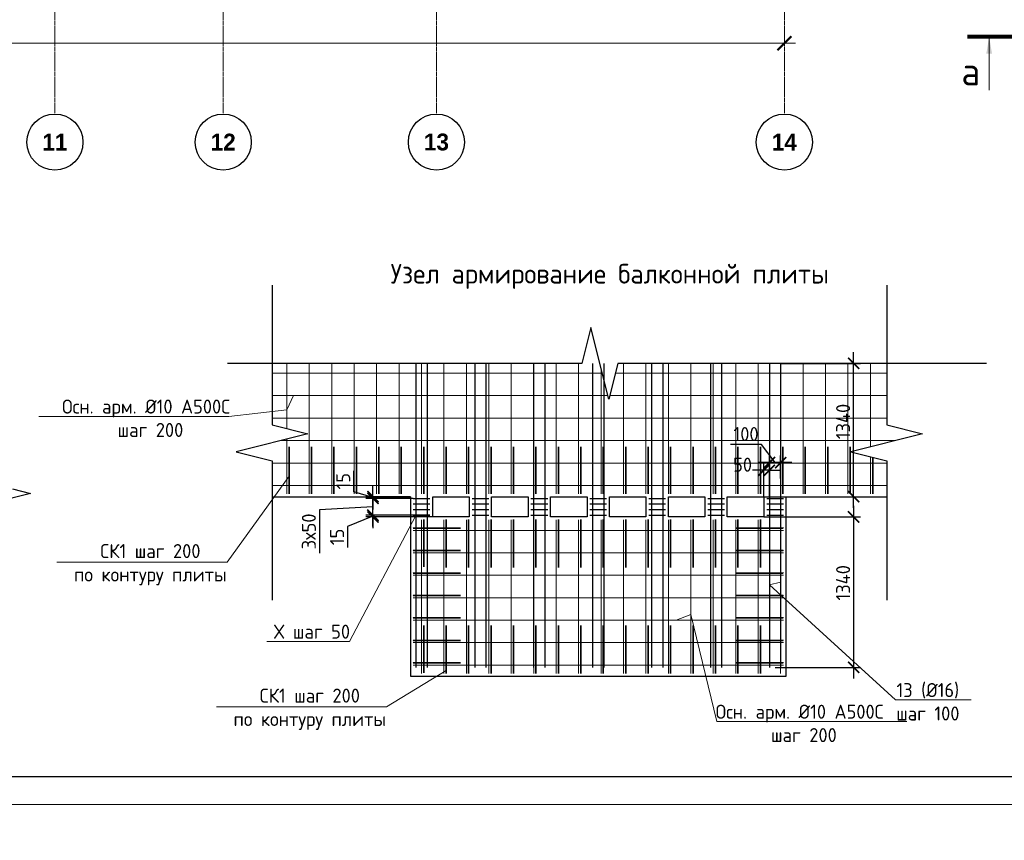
# Model space of a CAD drawing. Header units: millimetres. Extents: x -5898314 to 1055204, y -720802 to 1562611.
# Tile 318 of 362: x 139156 to 156702, y -63169 to -48552. Entities that reach past the tile are written whole.
import ezdxf
from ezdxf import colors
from ezdxf.entities.mleader import LeaderData, LeaderLine
from ezdxf.math import Vec2, Vec3

# ---------------------------------------------------------------- set-up
doc = ezdxf.new("R2010")
doc.units = ezdxf.units.MM
doc.linetypes.add('______5', pattern=[1100, 800, -100, 100, -100])
doc.linetypes.add('осевая', pattern=[50.8, 31.75, -6.35, 6.35, -6.35])
for name, color, linetype, lineweight in [('RAZMER', 100, 'Continuous', 15), ('Оси', 40, '______5', 18), ('Перекрытие ж_бетон', 1, 'Continuous', 30), ('подоснова', 151, 'Continuous', 5), ('поз.', 2, 'Continuous', 25), ('РАЗМЕРЫ', 1, 'Continuous', 9), ('ТОНКИЕ', 7, 'Continuous', 9), ('Узлы', 7, 'Continuous', 0)]:
    doc.layers.add(name, color=color, linetype=linetype, lineweight=lineweight)
doc.layers.add('ТОЛСТЫЕ_ОСНОВНЫЕ', color=6, linetype='Continuous')
doc.styles.add('Century Gothic', font='GOTHIC.TTF')
doc.styles.add('GOST-2.304_Type-B', font='GOST_Common.ttf')
doc.dimstyles.new('СПДС', dxfattribs={"dimscale": 100, "dimtxt": 2.5, "dimasz": 2, "dimexe": 1.25, "dimexo": 0, "dimtad": 1, "dimdec": 0, "dimrnd": 5, "dimtxsty": 'GOST-2.304_Type-B', "dimblk": 'ARCHTICK', "dimcen": 2.5, "dimdle": 2, "dimclrd": 1, "dimclre": 1, "dimclrt": 1, "dimadec": 0, "dimazin": 2, "dimtfac": 0.75, "dimtdec": 0, "dimtmove": 1, "dimatfit": 3, "dimfxl": 1, "dimtfillclr": 256, "dimtolj": 1, "dimarcsym": 1})

# ---------------------------------------------------------------- blocks, each defined once
blk = doc.blocks.new('*U1581')
at = {"layer": 'ТОЛСТЫЕ_ОСНОВНЫЕ', "color": 6}
blk.add_lwpolyline([(20, 5), (886, 5), (886, 415), (20, 415)], close=True, dxfattribs=at)
at = {"layer": 'ТОНКИЕ'}
blk.add_lwpolyline([(0, 0), (891, 0), (891, 420), (0, 420)], close=True, dxfattribs=at)
blk = doc.blocks.new('основная сетка узел плиты')
at = {"layer": 'поз.', "linetype": 'Continuous', "elevation": 200}
blk.add_lwpolyline([(52344, -176314), (45774, -176314)], dxfattribs=at)
at = {"layer": 'РАЗМЕРЫ', "color": 9, "true_color": 0xc7c8ca, "elevation": 200}
for points in [[(39875, -176314), (39875, -177473)], [(40275, -176314), (40275, -178639)], [(40675, -176314), (40675, -178639)], [(41075, -176314), (41075, -178639)], [(41475, -176314), (41475, -178639)], [(41875, -176314), (41875, -178639)], [(42275, -176314), (42275, -178639)], [(42675, -176314), (42675, -178639)], [(43075, -176314), (43075, -178639)], [(43475, -176314), (43475, -178639)], [(43875, -176314), (43875, -178639)], [(44275, -176314), (44275, -178639)], [(44675, -176314), (44675, -178639)], [(45075, -176314), (45075, -178639)], [(45875, -176314), (45875, -178639)], [(46275, -176314), (46275, -178639)], [(46675, -176314), (46675, -178639)], [(47075, -176314), (47075, -178639)], [(47475, -176314), (47475, -178639)], [(47875, -176314), (47875, -178639)], [(48275, -176314), (48275, -178639)], [(48675, -176314), (48675, -178639)], [(49075, -176314), (49075, -178639)], [(49475, -176314), (49475, -178639)], [(49875, -176314), (49875, -178639)], [(50275, -176314), (50275, -177800)], [(39611, -176489), (45498, -176489)], [(45475, -176400), (45475, -178639)], [(45730, -176489), (50566, -176489)], [(39611, -176889), (45598, -176889)], [(45630, -176889), (50566, -176889)], [(39611, -177289), (50566, -177289)], [(39765, -177689), (50720, -177689)], [(39875, -177661), (39875, -178639)], [(39611, -178089), (50566, -178089)], [(50275, -177975), (50275, -178639)], [(39611, -178489), (50566, -178489)], [(42275, -179099), (42275, -181839)], [(42675, -179099), (42675, -181839)], [(43075, -179099), (43075, -181839)], [(43475, -179099), (43475, -181839)], [(43875, -179099), (43875, -181839)], [(44275, -179099), (44275, -181839)], [(44675, -179099), (44675, -181839)], [(45075, -179099), (45075, -181839)], [(45475, -179099), (45475, -181839)], [(45875, -179099), (45875, -181839)], [(46275, -179099), (46275, -181839)], [(46675, -179099), (46675, -181839)], [(47075, -179099), (47075, -181839)], [(47475, -179099), (47475, -181839)], [(47875, -179099), (47875, -181839)], [(48275, -179099), (48275, -181839)], [(48675, -179099), (48675, -181839)], [(42126, -179289), (48725, -179289)], [(42126, -179689), (48725, -179689)], [(42126, -180089), (48725, -180089)], [(42126, -180489), (48725, -180489)], [(42126, -180889), (48725, -180889)], [(42126, -181289), (48725, -181289)], [(42126, -181689), (48725, -181689)]]:
    blk.add_lwpolyline(points, dxfattribs=at)
at = {"layer": 'РАЗМЕРЫ', "color": 252, "lineweight": 35, "true_color": 0x939598, "elevation": 200}
for points in [[(39915, -178639), (39915, -178639), (39915, -177799)], [(40315, -178639), (40315, -178639), (40315, -177799)], [(40715, -178639), (40715, -178639), (40715, -177799)], [(41115, -178639), (41115, -178639), (41115, -177799)], [(41515, -178639), (41515, -178639), (41515, -177799)], [(41915, -178639), (41915, -178639), (41915, -177799)], [(42315, -178639), (42315, -178639), (42315, -177799)], [(42715, -178639), (42715, -178639), (42715, -177799)], [(43115, -178639), (43115, -178639), (43115, -177799)], [(43515, -178639), (43515, -178639), (43515, -177799)], [(43915, -178639), (43915, -178639), (43915, -177799)], [(44315, -178639), (44315, -178639), (44315, -177799)], [(44715, -178639), (44715, -178639), (44715, -177799)], [(45115, -178639), (45115, -178639), (45115, -177799)], [(45515, -178639), (45515, -178639), (45515, -177799)], [(45915, -178639), (45915, -178639), (45915, -177799)], [(46315, -178639), (46315, -178639), (46315, -177799)], [(46715, -178639), (46715, -178639), (46715, -177799)], [(47115, -178639), (47115, -178639), (47115, -177799)], [(47515, -178639), (47515, -178639), (47515, -177799)], [(47915, -178639), (47915, -178639), (47915, -177799)], [(48315, -178639), (48315, -178639), (48315, -177799)], [(48715, -178639), (48715, -178639), (48715, -177799)], [(49115, -178639), (49115, -178639), (49115, -177799)], [(49515, -178639), (49515, -178639), (49515, -177799)], [(49915, -178639), (49915, -178639), (49915, -177799)], [(50315, -178639), (50315, -178639), (50315, -177985)], [(42315, -179937), (42315, -179937), (42315, -179097)], [(42715, -179951), (42715, -179951), (42715, -179097)], [(43115, -179951), (43115, -179951), (43115, -179097)], [(43515, -179951), (43515, -179951), (43515, -179097)], [(43915, -179951), (43915, -179951), (43915, -179097)], [(44315, -179951), (44315, -179951), (44315, -179097)], [(44715, -179951), (44715, -179951), (44715, -179097)], [(45115, -179951), (45115, -179951), (45115, -179097)], [(45515, -179951), (45515, -179951), (45515, -179097)], [(45915, -179951), (45915, -179951), (45915, -179097)], [(46315, -179951), (46315, -179951), (46315, -179097)], [(46715, -179951), (46715, -179951), (46715, -179097)], [(47115, -179951), (47115, -179951), (47115, -179097)], [(47515, -179951), (47515, -179951), (47515, -179097)], [(47915, -179951), (47915, -179951), (47915, -179097)], [(48315, -179951), (48315, -179951), (48315, -179097)], [(42128, -179249), (42128, -179249), (42968, -179249)], [(48723, -179249), (48723, -179249), (47883, -179249)], [(42128, -179649), (42128, -179649), (42968, -179649)], [(48723, -179649), (48723, -179649), (47883, -179649)], [(42128, -180049), (42128, -180049), (42968, -180049)], [(48723, -180049), (48723, -180049), (47883, -180049)], [(42128, -180449), (42128, -180449), (42968, -180449)], [(48723, -180449), (48723, -180449), (47883, -180449)], [(42128, -180849), (42128, -180849), (42968, -180849)], [(48723, -180849), (48723, -180849), (47883, -180849)], [(42315, -181824), (42315, -181824), (42315, -180984)], [(42715, -181839), (42715, -181839), (42715, -180984)], [(43115, -181839), (43115, -181839), (43115, -180984)], [(43515, -181839), (43515, -181839), (43515, -180984)], [(43915, -181839), (43915, -181839), (43915, -180984)], [(44315, -181839), (44315, -181839), (44315, -180984)], [(44715, -181839), (44715, -181839), (44715, -180984)], [(45115, -181839), (45115, -181839), (45115, -180984)], [(45515, -181839), (45515, -181839), (45515, -180984)], [(45915, -181839), (45915, -181839), (45915, -180984)], [(46315, -181839), (46315, -181839), (46315, -180984)], [(46715, -181839), (46715, -181839), (46715, -180984)], [(47115, -181839), (47115, -181839), (47115, -180984)], [(47515, -181839), (47515, -181839), (47515, -180984)], [(47915, -181839), (47915, -181839), (47915, -180984)], [(48315, -181839), (48315, -181839), (48315, -180984)], [(42128, -181249), (42128, -181249), (42968, -181249)], [(48723, -181249), (48723, -181249), (47883, -181249)], [(42128, -181649), (42128, -181649), (42968, -181649)], [(48723, -181649), (48723, -181649), (47883, -181649)]]:
    blk.add_lwpolyline(points, dxfattribs=at)
blk = doc.blocks.new('_ArchTick')
at = {"color": 0, "linetype": 'ByBlock', "const_width": 0.15}
blk.add_lwpolyline([(-0.5, -0.5), (0.5, 0.5)], dxfattribs=at)
blk = doc.blocks.new('*D643')
at = {"layer": 'DEFPOINTS', "color": 0, "lineweight": 0, "transparency": 16777216}
for p in [(152516, -56442), (152516, -56724, 0), (152716, -56724, 0)]:
    blk.add_point(p, dxfattribs=at)
at = {"layer": 'РАЗМЕРЫ', "color": 1, "lineweight": -2, "transparency": 16777216}
for p, q in [((152375, -56121), (151825, -56121)), ((152616, -56442), (152375, -56121)), ((152516, -56724), (152516, -56317)), ((152716, -56724), (152716, -56317)), ((152916, -56442), (152316, -56442))]:
    blk.add_line(p, q, dxfattribs=at)
at = {"layer": 'РАЗМЕРЫ', "color": 1, "lineweight": -2, "transparency": 16777216, "xscale": 200, "yscale": 200, "zscale": 200, "rotation": 180}
blk.add_blockref('_ArchTick', (152516, -56442), dxfattribs=at)
at = {"layer": 'РАЗМЕРЫ', "color": 1, "lineweight": -2, "transparency": 16777216, "xscale": 200, "yscale": 200, "zscale": 200}
blk.add_blockref('_ArchTick', (152716, -56442), dxfattribs=at)
at = {"layer": 'РАЗМЕРЫ', "color": 1, "lineweight": 0, "transparency": 16777216, "insert": (152100, -55933), "char_height": 250, "attachment_point": 5, "style": 'GOST-2.304_Type-B'}
blk.add_mtext('\\A1;100', dxfattribs=at)
blk = doc.blocks.new('*D614')
at = {"layer": 'DEFPOINTS', "color": 0, "lineweight": 0, "transparency": 16777216}
for p in [(152717, -54674, 0), (154016, -54674), (152416, -57049, 0)]:
    blk.add_point(p, dxfattribs=at)
at = {"layer": 'РАЗМЕРЫ', "color": 1, "lineweight": -2, "transparency": 16777216}
for p, q in [((154016, -57249), (154016, -54474)), ((152717, -54674), (154141, -54674)), ((152416, -57049), (154141, -57049))]:
    blk.add_line(p, q, dxfattribs=at)
at = {"layer": 'РАЗМЕРЫ', "color": 1, "lineweight": -2, "transparency": 16777216, "xscale": 200, "yscale": 200, "zscale": 200}
for p, rotation in [((154016, -54674), 90), ((154016, -57049), 270)]:
    blk.add_blockref('_ArchTick', p, dxfattribs=dict(at, rotation=rotation))
at = {"layer": 'РАЗМЕРЫ', "color": 1, "lineweight": 0, "transparency": 16777216, "insert": (153829, -55709), "char_height": 250, "attachment_point": 5, "rotation": 90, "style": 'GOST-2.304_Type-B'}
blk.add_mtext('\\A1;1340', dxfattribs=at)
blk = doc.blocks.new('*D615')
at = {"layer": 'DEFPOINTS', "color": 0, "lineweight": 0, "transparency": 16777216}
for p in [(152416, -56579), (152416, -57049, 0), (152516, -57049, 0)]:
    blk.add_point(p, dxfattribs=at)
at = {"layer": 'РАЗМЕРЫ', "color": 1, "lineweight": -2, "transparency": 16777216}
for p, q in [((152416, -57049), (152416, -56454)), ((152516, -57049), (152516, -56454)), ((152416, -56579), (152216, -56579)), ((152516, -56579), (152416, -56579)), ((152516, -56579), (152716, -56579))]:
    blk.add_line(p, q, dxfattribs=at)
at = {"layer": 'РАЗМЕРЫ', "color": 1, "lineweight": -2, "transparency": 16777216, "xscale": 200, "yscale": 200, "zscale": 200}
blk.add_blockref('_ArchTick', (152416, -56579), dxfattribs=at)
at = {"layer": 'РАЗМЕРЫ', "color": 1, "lineweight": -2, "transparency": 16777216, "xscale": 200, "yscale": 200, "zscale": 200, "rotation": 180}
blk.add_blockref('_ArchTick', (152516, -56579), dxfattribs=at)
at = {"layer": 'РАЗМЕРЫ', "color": 1, "lineweight": 0, "transparency": 16777216, "insert": (152038, -56479), "char_height": 250, "attachment_point": 5, "style": 'GOST-2.304_Type-B'}
blk.add_mtext('\\A1;50', dxfattribs=at)
blk = doc.blocks.new('*D616')
at = {"layer": 'DEFPOINTS', "color": 0, "lineweight": 0, "transparency": 16777216}
for p in [(152416, -57409, 0), (152616, -60089, 0), (154016, -60089)]:
    blk.add_point(p, dxfattribs=at)
at = {"layer": 'РАЗМЕРЫ', "color": 1, "lineweight": -2, "transparency": 16777216}
for p, q in [((154016, -57209), (154016, -60289)), ((152416, -57409), (154141, -57409)), ((152616, -60089), (154141, -60089))]:
    blk.add_line(p, q, dxfattribs=at)
at = {"layer": 'РАЗМЕРЫ', "color": 1, "lineweight": -2, "transparency": 16777216, "xscale": 200, "yscale": 200, "zscale": 200}
for p, rotation in [((154016, -57409), 90), ((154016, -60089), 270)]:
    blk.add_blockref('_ArchTick', p, dxfattribs=dict(at, rotation=rotation))
at = {"layer": 'РАЗМЕРЫ', "color": 1, "lineweight": 0, "transparency": 16777216, "insert": (153829, -58582), "char_height": 250, "attachment_point": 5, "rotation": 90, "style": 'GOST-2.304_Type-B'}
blk.add_mtext('\\A1;1340', dxfattribs=at)
blk = doc.blocks.new('_None')
blk = doc.blocks.new('*D644')
at = {"layer": 'DEFPOINTS', "color": 0, "lineweight": 0, "transparency": 16777216}
for p in [(145452, -57379), (146466, -57379, 0), (146516, -57409, 0)]:
    blk.add_point(p, dxfattribs=at)
at = {"layer": 'РАЗМЕРЫ', "color": 1, "lineweight": -2, "transparency": 16777216}
for p, q in [((145452, -57379), (145452, -57179)), ((145452, -57394), (145000, -57577)), ((146466, -57379), (145327, -57379)), ((146516, -57409), (145327, -57409)), ((145452, -57409), (145452, -57379)), ((145452, -57409), (145452, -57379)), ((145452, -57409), (145452, -57609)), ((145000, -57577), (145000, -57952))]:
    blk.add_line(p, q, dxfattribs=at)
at = {"layer": 'РАЗМЕРЫ', "color": 1, "lineweight": -2, "transparency": 16777216, "xscale": 200, "yscale": 200, "zscale": 200}
for p, rotation in [((145452, -57379), 270), ((145452, -57409), 90)]:
    blk.add_blockref('_ArchTick', p, dxfattribs=dict(at, rotation=rotation))
at = {"layer": 'РАЗМЕРЫ', "color": 1, "lineweight": 0, "transparency": 16777216, "insert": (144812, -57765), "char_height": 250, "attachment_point": 5, "rotation": 90, "style": 'GOST-2.304_Type-B'}
blk.add_mtext('\\A1;15', dxfattribs=at)
blk = doc.blocks.new('*D645')
at = {"layer": 'DEFPOINTS', "color": 0, "lineweight": 0, "transparency": 16777216}
for p in [(145452, -57079), (146168, -57079, 0), (146466, -57379, 0)]:
    blk.add_point(p, dxfattribs=at)
at = {"layer": 'РАЗМЕРЫ', "color": 1, "lineweight": -2, "transparency": 16777216}
for p, q in [((145452, -57579), (145452, -56879)), ((146168, -57079), (145327, -57079)), ((145452, -57229), (144497, -57280)), ((144497, -57280), (144497, -58055)), ((146466, -57379), (145327, -57379))]:
    blk.add_line(p, q, dxfattribs=at)
at = {"layer": 'РАЗМЕРЫ', "color": 1, "lineweight": -2, "transparency": 16777216, "xscale": 200, "yscale": 200, "zscale": 200}
for p, rotation in [((145452, -57079), 90), ((145452, -57379), 270)]:
    blk.add_blockref('_ArchTick', p, dxfattribs=dict(at, rotation=rotation))
at = {"layer": 'РАЗМЕРЫ', "color": 1, "lineweight": 0, "transparency": 16777216, "insert": (144309, -57667), "char_height": 250, "attachment_point": 5, "rotation": 90, "style": 'GOST-2.304_Type-B'}
blk.add_mtext('\\A1;3х50', dxfattribs=at)
blk = doc.blocks.new('*D642')
at = {"layer": 'DEFPOINTS', "color": 0, "lineweight": 0, "transparency": 16777216}
for p in [(145452, -57049), (146118, -57049), (146168, -57079, 0)]:
    blk.add_point(p, dxfattribs=at)
at = {"layer": 'РАЗМЕРЫ', "color": 1, "lineweight": -2, "transparency": 16777216}
for p, q in [((145109, -56961), (145109, -56586)), ((145452, -57064), (145109, -56961)), ((145452, -57049), (145452, -56849)), ((146118, -57049), (145327, -57049)), ((146168, -57079), (145327, -57079)), ((145452, -57079), (145452, -57049)), ((145452, -57079), (145452, -57049)), ((145452, -57079), (145452, -57279))]:
    blk.add_line(p, q, dxfattribs=at)
at = {"layer": 'РАЗМЕРЫ', "color": 1, "lineweight": -2, "transparency": 16777216, "xscale": 200, "yscale": 200, "zscale": 200}
for p, rotation in [((145452, -57049), 270), ((145452, -57079), 90)]:
    blk.add_blockref('_ArchTick', p, dxfattribs=dict(at, rotation=rotation))
at = {"layer": 'РАЗМЕРЫ', "color": 1, "lineweight": 0, "transparency": 16777216, "insert": (144921, -56773), "char_height": 250, "attachment_point": 5, "rotation": 90, "style": 'GOST-2.304_Type-B'}
blk.add_mtext('\\A1;15', dxfattribs=at)
blk = doc.blocks.new('*D1441')
at = {"color": 1, "lineweight": -2, "transparency": 16777216}
for p, q in [((-85905, -346670), (-38705, -346670)), ((-85705, -346670), (-85705, -346545)), ((-38905, -346670), (-38905, -346545))]:
    blk.add_line(p, q, dxfattribs=at)
at = {"layer": 'DEFPOINTS', "color": 0, "lineweight": 0, "transparency": 16777216}
for p in [(-85705, -346670), (-38905, -346670), (-38905, -346670)]:
    blk.add_point(p, dxfattribs=at)
at = {"color": 1, "lineweight": -2, "transparency": 16777216, "xscale": 250, "yscale": 250, "zscale": 250, "rotation": 180}
blk.add_blockref('_ArchTick', (-85705, -346670), dxfattribs=at)
at = {"color": 1, "lineweight": -2, "transparency": 16777216, "xscale": 250, "yscale": 250, "zscale": 250}
blk.add_blockref('_ArchTick', (-38905, -346670), dxfattribs=at)
at = {"color": 1, "lineweight": 0, "transparency": 16777216, "insert": (-67487, -346445), "char_height": 250, "width": 104166.67, "attachment_point": 5, "style": 'GOST-2.304_Type-B'}
blk.add_mtext('\\A1;46800', dxfattribs=at)
blk = doc.blocks.new('NSY101')
at = {"color": 0, "linetype": 'ByBlock', "lineweight": -2}
blk.add_circle((0, 0), 50, dxfattribs=at)
blk = doc.blocks.new('СЛОЖНЫЙ_ОБЪЕКТ_38')
at = {"layer": 'Оси', "color": 16, "linetype": 'Continuous', "lineweight": 25, "transparency": 33554687, "xscale": 9.999999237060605, "yscale": 9.999999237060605, "zscale": 9.999999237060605}
blk.add_blockref('NSY101', (38513, -43009), dxfattribs=at)
at = {"layer": 'Оси', "color": 16, "linetype": 'Continuous', "lineweight": 25, "transparency": 33554687, "insert": (38513, -43009), "char_height": 300, "width": 620, "attachment_point": 5, "style": 'Century Gothic'}
blk.add_mtext('\\A1;{\\fCentury Gothic|i0|b1;\\H300.000000;\\W1.000000;\\C16;11}\\P', dxfattribs=at)
blk = doc.blocks.new('СЛОЖНЫЙ_ОБЪЕКТ_39')
at = {"layer": 'Оси', "color": 16, "linetype": 'Continuous', "lineweight": 25, "transparency": 33554687, "xscale": 9.999999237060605, "yscale": 9.999999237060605, "zscale": 9.999999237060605}
blk.add_blockref('NSY101', (41513, -43009), dxfattribs=at)
at = {"layer": 'Оси', "color": 16, "linetype": 'Continuous', "lineweight": 25, "transparency": 33554687, "insert": (41513, -43009), "char_height": 300, "width": 620, "attachment_point": 5, "style": 'Century Gothic'}
blk.add_mtext('\\A1;{\\fCentury Gothic|i0|b1;\\H300.000000;\\W1.000000;\\C16;12}\\P', dxfattribs=at)
blk = doc.blocks.new('СЛОЖНЫЙ_ОБЪЕКТ_40')
at = {"layer": 'Оси', "color": 16, "linetype": 'Continuous', "lineweight": 25, "transparency": 33554687, "xscale": 9.999999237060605, "yscale": 9.999999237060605, "zscale": 9.999999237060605}
blk.add_blockref('NSY101', (45313, -43009), dxfattribs=at)
at = {"layer": 'Оси', "color": 16, "linetype": 'Continuous', "lineweight": 25, "transparency": 33554687, "insert": (45313, -43009), "char_height": 300, "width": 620, "attachment_point": 5, "style": 'Century Gothic'}
blk.add_mtext('\\A1;{\\fCentury Gothic|i0|b1;\\H300.000000;\\W1.000000;\\C16;13}\\P', dxfattribs=at)
blk = doc.blocks.new('СЛОЖНЫЙ_ОБЪЕКТ_41')
at = {"layer": 'Оси', "color": 16, "linetype": 'Continuous', "lineweight": 25, "transparency": 33554687, "xscale": 9.999999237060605, "yscale": 9.999999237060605, "zscale": 9.999999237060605}
blk.add_blockref('NSY101', (51513, -43009), dxfattribs=at)
at = {"layer": 'Оси', "color": 16, "linetype": 'Continuous', "lineweight": 25, "transparency": 33554687, "insert": (51513, -43009), "char_height": 300, "width": 620, "attachment_point": 5, "style": 'Century Gothic'}
blk.add_mtext('\\A1;{\\fCentury Gothic|i0|b1;\\H300.000000;\\W1.000000;\\C16;14}\\P', dxfattribs=at)
blk = doc.blocks.new('оси блок 2')
at = {"layer": 'Оси', "color": 16, "linetype": 'осевая', "lineweight": 0, "transparency": 33554687}
for p, q in [((-51904.7, -322543), (-51904.7, -347914.1)), ((-48904.7, -322543), (-48904.7, -347914.1)), ((-45104.7, -322543), (-45104.7, -347914.1)), ((-38904.7, -322543), (-38904.7, -347914.1))]:
    blk.add_line(p, q, dxfattribs=at)
at = {"layer": 'Оси', "color": 16, "linetype": 'Continuous', "lineweight": 25, "transparency": 33554687}
for name in ['СЛОЖНЫЙ_ОБЪЕКТ_38', 'СЛОЖНЫЙ_ОБЪЕКТ_39', 'СЛОЖНЫЙ_ОБЪЕКТ_40', 'СЛОЖНЫЙ_ОБЪЕКТ_41']:
    blk.add_blockref(name, (-90418.2, -305420.5), dxfattribs=at)
at = {"lineweight": 0}
dim = blk.add_linear_dim(base=(-38904.7, -346670.2), p1=(-85704.7, -346670.2), p2=(-38904.7, -346670.2), dimstyle='СПДС', override={"dimgap": 1}, dxfattribs=at)
dim.commit()
dim.dimension.update_dxf_attribs({"geometry": '*D1441', "text_midpoint": (-67487.3, -346670.2), "dimtype": 160})

msp = doc.modelspace()

# ---------------------------------------------------------------- linework, layer by layer
at = {"layer": 'RAZMER', "lineweight": 30}
for points, elevation in [([(146215.1, -54673.71), (146214.93, -60088.71)], 0.25), ([(146415.1, -54673.71), (146414.93, -60088.71)], 0.25), ([(147265.26, -54673.71), (147265.09, -60088.71)], 0.07), ([(147465.26, -54673.71), (147465.09, -60088.71)], 0.07), ([(148315.05, -54673.71), (148314.88, -60088.71)], 0.28), ([(148515.05, -54673.71), (148514.88, -60088.71)], 0.28), ([(149365.21, -54673.71), (149365.04, -60088.71)], 0.11), ([(149565.21, -54673.71), (149565.04, -60088.71)], 0.11), ([(150415, -54673.71), (150414.83, -60088.71)], 0.36), ([(150615, -54673.71), (150614.83, -60088.71)], 0.36), ([(151464.97, -54673.71), (151464.8, -60088.71)], 0.39), ([(151664.97, -54673.71), (151664.8, -60088.71)], 0.39), ([(152515.82, -54673.71), (152515.65, -60088.71)], 0.28), ([(152715.82, -54673.71), (152715.65, -60088.71)], 0.28), ([(146167.51, -57078.71), (146465.87, -57078.71)], -0.04), ([(146167.51, -57178.71), (146465.87, -57178.71)], -0.04), ([(147217.67, -57078.71), (147516.03, -57078.71)], -0.21), ([(147217.67, -57178.71), (147516.03, -57178.71)], -0.21), ([(149317.62, -57078.71), (149615.97, -57078.71)], -0.18), ([(149317.62, -57178.71), (149615.97, -57178.71)], -0.18), ([(150367.41, -57078.71), (150665.76, -57078.71)], 0.07), ([(150367.41, -57178.71), (150665.76, -57178.71)], 0.07), ([(151417.38, -57078.71), (151715.73, -57078.71)], 0.11), ([(151417.38, -57178.71), (151715.73, -57178.71)], 0.11), ([(146167.51, -57278.71), (146465.87, -57278.71)], -0.04), ([(147217.67, -57278.71), (147516.03, -57278.71)], -0.21), ([(149317.62, -57278.71), (149615.97, -57278.71)], -0.18), ([(150367.41, -57278.71), (150665.76, -57278.71)], 0.07), ([(151417.38, -57278.71), (151715.73, -57278.71)], 0.11), ([(146167.51, -57378.71), (146465.87, -57378.71)], -0.04), ([(147217.67, -57378.71), (147516.03, -57378.71)], -0.21), ([(149317.62, -57378.71), (149615.97, -57378.71)], -0.18), ([(150367.41, -57378.71), (150665.76, -57378.71)], 0.07), ([(151417.38, -57378.71), (151715.73, -57378.71)], 0.11)]:
    msp.add_lwpolyline(points, dxfattribs=dict(at, elevation=elevation))
for points in [[(148267.46, -57078.71), (148565.81, -57078.71)], [(148267.46, -57178.71), (148565.81, -57178.71)], [(152468.23, -57078.64), (152766.58, -57078.64)], [(152468.23, -57178.64), (152766.58, -57178.64)], [(148267.46, -57278.71), (148565.81, -57278.71)], [(152468.23, -57278.64), (152766.58, -57278.64)], [(148267.46, -57378.71), (148565.81, -57378.71)], [(152468.23, -57378.64), (152766.58, -57378.64)]]:
    msp.add_lwpolyline(points, dxfattribs=at)
at = {"layer": 'Перекрытие ж_бетон'}
msp.add_lwpolyline([(143652.35, -57048.64), (146117.51, -57048.64), (146117.51, -60248.64), (152816.59, -60248.64), (152816.58, -57048.64), (154606.99, -57048.64)], dxfattribs=at)
for points, elevation in [([(147165.87, -57408.71), (146515.87, -57408.71), (146515.87, -57048.71), (147165.87, -57048.71)], -0.04), ([(148216.03, -57408.71), (147566.03, -57408.71), (147566.03, -57048.71), (148216.03, -57048.71)], -0.21), ([(150315.97, -57408.71), (149665.97, -57408.71), (149665.97, -57048.71), (150315.97, -57048.71)], -0.18), ([(151365.76, -57408.71), (150715.76, -57408.71), (150715.76, -57048.71), (151365.76, -57048.71)], 0.07), ([(152415.73, -57408.71), (151765.73, -57408.71), (151765.73, -57048.71), (152415.73, -57048.71)], 0.11)]:
    msp.add_lwpolyline(points, close=True, dxfattribs=dict(at, elevation=elevation))
msp.add_lwpolyline([(149265.81, -57408.71), (148615.81, -57408.71), (148615.81, -57048.71), (149265.81, -57048.71)], close=True, dxfattribs=at)
at = {"layer": 'поз.', "linetype": 'Continuous'}
for points in [[(143652.35, -53283.16), (143652.35, -55767.16)], [(154606.99, -53283.16), (154606.99, -55767.16)], [(149334.97, -54033.71), (149174.97, -54673.71), (142859.59, -54673.71)], [(149814.97, -54673.71), (149654.97, -55313.71), (149334.97, -54033.71)], [(143652.35, -55767.16), (144292.35, -55927.16), (143012.35, -56247.16)], [(154606.99, -55767.16), (155246.99, -55927.16), (153966.99, -56247.16)], [(143012.35, -56247.16), (143652.35, -56407.16), (143652.35, -58891.16)], [(153966.99, -56247.16), (154606.99, -56407.16), (154606.99, -58891.16)], [(139029.63, -56910.44), (139349.63, -56990.44), (138709.63, -57150.44)]]:
    msp.add_lwpolyline(points, dxfattribs=at)
at = {"layer": 'Узлы', "color": 1, "linetype": 'Continuous', "lineweight": 0}
msp.add_line((156431.78, -48854.73, 3100), (156431.78, -49804.73, 3100), dxfattribs=at)
at = {"layer": 'Узлы', "color": 1, "linetype": 'Continuous', "lineweight": 0, "const_width": 70, "elevation": 3100}
msp.add_lwpolyline([(156042.36, -48854.73), (157042.36, -48854.73)], dxfattribs=at)
at = {"layer": 'Узлы', "color": 1, "linetype": 'Continuous', "lineweight": 0}
msp.add_solid([(156431.78, -48854.73, 3100), (156381.51, -49155.18, 3100), (156482.06, -49155.18, 3100)], dxfattribs=at)

# ---------------------------------------------------------------- block references
at = {"xscale": 100, "yscale": 100, "zscale": 100}
msp.add_blockref('*U1581', (97521.87, -62531.81), dxfattribs=at)
at = {"layer": 'подоснова', "color": 2, "ltscale": 0.3}
msp.add_blockref('оси блок 2', (191688.07, 297696.88), dxfattribs=at)
at = {"layer": 'РАЗМЕРЫ', "lineweight": 35}
msp.add_blockref('основная сетка узел плиты', (104041.19, 121640.08, -200.09), dxfattribs=at)

# ---------------------------------------------------------------- texts
at = {"layer": 'Узлы', "color": 1, "linetype": 'Continuous', "lineweight": 0, "insert": (156104.83, -49473.51), "char_height": 500, "attachment_point": 5, "style": 'GOST-2.304_Type-B'}
msp.add_mtext_dynamic_manual_height_columns('а', width=723.8798, gutter_width=25, heights=[0], dxfattribs=at)
at = {"layer": 'Узлы', "color": 80, "linetype": 'Continuous', "lineweight": 0, "insert": (149602.71, -53124.87, -400.18), "char_height": 350, "width": 10464.9604, "attachment_point": 5, "style": 'GOST-2.304_Type-B'}
msp.add_mtext('\\pxi0.391,qc;Узел армирование балконной плиты', dxfattribs=at)

# ---------------------------------------------------------------- dimensions: what is measured, and where the dimension line sits
at = {"layer": 'РАЗМЕРЫ', "color": 1, "lineweight": 0}
for base, p1, p2, text, picture, middle in [((154016.12, -54673.71, -0.07), (152415.73, -57048.71, 0.28), (152716.58, -54673.71), '1340', '*D614', (154016.12, -55708.71, -0.07)), ((145452.32, -57078.71), (146465.87, -57378.71, -0.04), (146167.51, -57078.71, -0.04), '3х50', '*D645', (144496.95, -57342.01))]:
    dim = msp.add_linear_dim(base=base, p1=p1, p2=p2, angle=90, text=text, dimstyle='СПДС', override={"dimtxt": 2.5, "dimlfac": 0.5, "dimrnd": 5}, dxfattribs=at)
    dim.commit()
    dim.dimension.update_dxf_attribs({"geometry": picture, "text_midpoint": middle, "dimtype": 160})
for base, p1, p2, picture, middle in [((152515.75, -56441.53, 0.11), (152715.75, -56723.91, 0.28), (152515.75, -56723.91, 0.28), '*D643', (152312.82, -56120.68, 0.11)), ((152415.73, -56578.95, 0.25), (152515.74, -57048.71, 0.11), (152415.73, -57048.71, 0.11), '*D615', (152038, -56666.84, 0.25))]:
    dim = msp.add_linear_dim(base=base, p1=p1, p2=p2, dimstyle='СПДС', override={"dimtxt": 2.5, "dimlfac": 0.5, "dimrnd": 5}, dxfattribs=at)
    dim.commit()
    dim.dimension.update_dxf_attribs({"geometry": picture, "text_midpoint": middle, "dimtype": 160})
dim = msp.add_linear_dim(base=(145452.32, -57048.64), p1=(146167.51, -57078.71, -0.04), p2=(146117.51, -57048.64), angle=90, dimstyle='СПДС', override={"dimtxt": 2.5, "dimlfac": 0.5, "dimrnd": 5}, dxfattribs=at)
dim.commit()
dim.dimension.update_dxf_attribs({"geometry": '*D642', "text_midpoint": (144921.07, -56898.05)})
for base, p1, p2, angle, picture, middle in [((145452.32, -57378.71), (146515.87, -57408.71, -0.04), (146465.87, -57378.71, -0.04), 90, '*D644', (144999.59, -57639.78)), ((154016.12, -60088.71, 0.11), (152415.73, -57408.71, 0.46), (152615.84, -60088.71, 0.46), 270, '*D616', (154016.12, -58581.84, 0.11))]:
    dim = msp.add_linear_dim(base=base, p1=p1, p2=p2, angle=angle, dimstyle='СПДС', override={"dimtxt": 2.5, "dimlfac": 0.5, "dimrnd": 5}, dxfattribs=at)
    dim.commit()
    dim.dimension.update_dxf_attribs({"geometry": picture, "text_midpoint": middle, "dimtype": 160})

# ---------------------------------------------------------------- leaders
at = {"layer": 'подоснова', "color": 2, "lineweight": 0, "ltscale": 0.3}
ml = msp.add_multileader_mtext('Standard', dxfattribs=at)
ml.set_content('Осн. арм. %%C10 А500С\\P шаг 200', color=2, style='GOST-2.304_Type-B')
ml.set_leader_properties(color=256, linetype='ByLayer', lineweight=15)
ml.set_arrow_properties(name='NONE')
ml.build(insert=Vec2(0, 0))
ml.multileader.update_dxf_attribs({"text_left_attachment_type": 6, "text_right_attachment_type": 6, "dogleg_length": 0.1, "arrow_head_size": 18})
ctx = ml.context
ctx.base_point, ctx.char_height, ctx.arrow_head_size, ctx.landing_gap_size, ctx.plane_origin = Vec3(139936.22, -55618.51, -200.09), 250, 18, 20, Vec3(135777.85, -51410.09, -200.09)
ctx.left_attachment, ctx.right_attachment, ctx.text_align_type = 6, 6, 1
notes = []
notes.append((ctx, [(1, (1, 1, 0), (142883.14, -55618.51, -200.09), (-1, 0), 0.1, [(1, [(144037.85, -55248.64, -200.09), (143916.58, -55500.44, -200.09)], 0, [])])]))
ctx.mtext.insert, ctx.mtext.alignment, ctx.mtext.flow_direction = Vec3(141409.63, -55318.51, -200.09), 2, 5
ml = msp.add_multileader_mtext('Standard', dxfattribs=at)
ml.set_content('СК1 шаг 200 \\Pпо контуру плиты', color=2, style='GOST-2.304_Type-B')
ml.set_leader_properties(color=256, linetype='ByLayer', lineweight=15)
ml.set_arrow_properties(name='NONE')
ml.build(insert=Vec2(0, 0))
ml.multileader.update_dxf_attribs({"text_left_attachment_type": 6, "text_right_attachment_type": 6, "dogleg_length": 0.1, "arrow_head_size": 18})
ctx = ml.context
ctx.base_point, ctx.char_height, ctx.arrow_head_size, ctx.landing_gap_size, ctx.plane_origin = Vec3(140116.99, -58217.61), 250, 18, 20, Vec3(135748.01, -54009.19)
ctx.left_attachment, ctx.right_attachment, ctx.text_align_type = 6, 6, 1
notes.append((ctx, [(1, (1, 1, 0), (142853.3, -58217.61), (-1, 0), 0.1, [(0, [(143956.58, -56681.88)], 0, [])])]))
ctx.mtext.insert, ctx.mtext.alignment, ctx.mtext.flow_direction = Vec3(141485.09, -57892.61), 2, 5
ml = msp.add_multileader_mtext('Standard', dxfattribs=at)
ml.set_content('Х шаг 50 ', color=2, style='GOST-2.304_Type-B')
ml.set_leader_properties(color=256, linetype='ByLayer', lineweight=15)
ml.set_arrow_properties(name='NONE')
ml.build(insert=Vec2(0, 0))
ml.multileader.update_dxf_attribs({"text_left_attachment_type": 6, "text_right_attachment_type": 6, "dogleg_length": 0.1, "arrow_head_size": 18})
ctx = ml.context
ctx.base_point, ctx.char_height, ctx.arrow_head_size, ctx.landing_gap_size, ctx.plane_origin = Vec3(143697.23, -59627.63, 0.25), 250, 18, 20, Vec3(138006.45, -54708.51, 0.25)
ctx.left_attachment, ctx.right_attachment, ctx.text_align_type = 6, 6, 1
notes.append((ctx, [(1, (1, 1, 0), (145033.54, -59627.63, 0.25), (-1, 0), 0.1, [(0, [(146215.02, -57381.21, 0.25)], 0, [])])]))
ctx.mtext.insert, ctx.mtext.alignment, ctx.mtext.flow_direction = Vec3(144365.34, -59327.63, 0.25), 2, 5
ml = msp.add_multileader_mtext('Standard', dxfattribs=at)
ml.set_content('13 (%%C16)\\Pшаг 100', color=2, style='GOST-2.304_Type-B')
ml.set_leader_properties(color=256, linetype='ByLayer', lineweight=15)
ml.set_arrow_properties(name='NONE')
ml.build(insert=Vec2(0, 0))
ml.multileader.update_dxf_attribs({"text_left_attachment_type": 6, "text_right_attachment_type": 6, "dogleg_length": 0.1, "arrow_head_size": 18})
ctx = ml.context
ctx.base_point, ctx.char_height, ctx.arrow_head_size, ctx.landing_gap_size, ctx.plane_origin = Vec3(154763.58, -60668.96, 359.91), 250, 18, 20, Vec3(148615.37, -55560.67, 359.91)
ctx.left_attachment, ctx.right_attachment, ctx.text_align_type = 6, 6, 1
notes.append((ctx, [(0, (1, 1, 0), (154763.48, -60668.96, 359.91), (1, 0), 0.1, [(1, [(152715.7, -58571.56, 359.91), (152515.69, -58616.26, 359.91)], 0, [])])]))
ctx.mtext.insert, ctx.mtext.alignment, ctx.mtext.flow_direction = Vec3(155338.89, -60368.96, 359.91), 2, 5
ml = msp.add_multileader_mtext('Standard', dxfattribs=at)
ml.set_content('Осн. арм. %%C10 А500С\\P шаг 200', color=2, style='GOST-2.304_Type-B')
ml.set_leader_properties(color=256, linetype='ByLayer', lineweight=15)
ml.set_arrow_properties(name='NONE')
ml.build(insert=Vec2(0, 0))
ml.multileader.update_dxf_attribs({"text_left_attachment_type": 6, "text_right_attachment_type": 6, "dogleg_length": 0.1, "arrow_head_size": 18})
ctx = ml.context
ctx.base_point, ctx.char_height, ctx.arrow_head_size, ctx.landing_gap_size, ctx.plane_origin = Vec3(151581.28, -61053.81, -200.09), 250, 18, 20, Vec3(144269.76, -57176.03, -200.09)
ctx.left_attachment, ctx.right_attachment, ctx.text_align_type = 6, 6, 1
notes.append((ctx, [(0, (1, 1, 0), (151581.18, -61053.81, -200.09), (1, 0), 0.1, [(1, [(150856.3, -59248.64, -200.09), (151116.58, -59146.4, -200.09)], 0, [])])]))
ctx.mtext.insert, ctx.mtext.alignment, ctx.mtext.flow_direction = Vec3(153054.69, -60753.81, -200.09), 2, 5
ml = msp.add_multileader_mtext('Standard', dxfattribs=at)
ml.set_content('СК1 шаг 200 \\Pпо контуру плиты', color=2, style='GOST-2.304_Type-B')
ml.set_leader_properties(color=256, linetype='ByLayer', lineweight=15)
ml.set_arrow_properties(name='NONE')
ml.build(insert=Vec2(0, 0))
ml.multileader.update_dxf_attribs({"text_left_attachment_type": 6, "text_right_attachment_type": 6, "dogleg_length": 0.1, "arrow_head_size": 18})
ctx = ml.context
ctx.base_point, ctx.char_height, ctx.arrow_head_size, ctx.landing_gap_size, ctx.plane_origin = Vec3(142958.5, -60792.26, -200.09), 250, 18, 20, Vec3(138548.01, -57474.47, -200.09)
ctx.left_attachment, ctx.right_attachment, ctx.text_align_type = 6, 6, 1
notes.append((ctx, [(1, (1, 1, 0), (145694.81, -60792.26, -200.09), (-1, 0), 0.1, [(0, [(146756.58, -60147.16, -200.09)], 0, [])])]))
ctx.mtext.insert, ctx.mtext.alignment, ctx.mtext.flow_direction = Vec3(144326.61, -60467.26, -200.09), 2, 5
for ctx, leaders in notes:
    for number, flags, end, landing, length, lines in leaders:
        leader = LeaderData()
        leader.index, (leader.has_last_leader_line, leader.has_dogleg_vector, leader.attachment_direction) = number, flags
        leader.last_leader_point, leader.dogleg_vector, leader.dogleg_length = Vec3(end), Vec3(landing), length
        for number, points, colour, breaks in lines:
            line = LeaderLine()
            line.index, line.vertices, line.color, line.breaks = number, Vec3.list(points), colors.encode_raw_color(colour), breaks
            leader.lines.append(line)
        ctx.leaders.append(leader)

doc.saveas('drawing.dxf')
